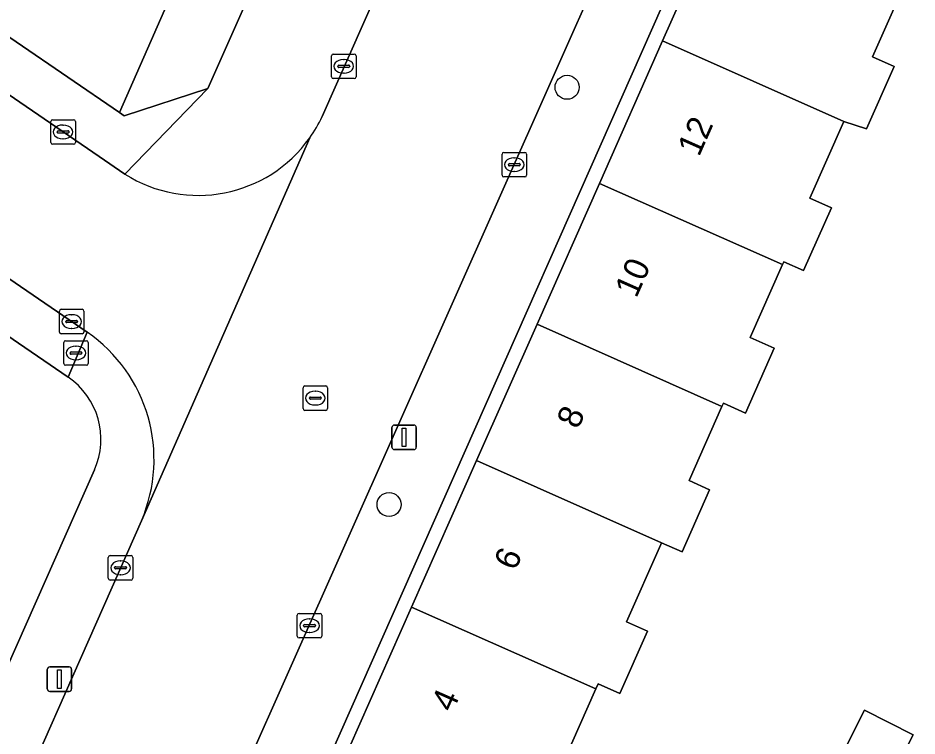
# Model space of a CAD drawing. Extents: x 160023 to 161302, y 384750 to 385707.
# Drawn here: x 160149.97 to 160186.62, y 385300.73 to 385329.99 of the extents above; entities that cross this region are included whole.
import ezdxf

# ---------------------------------------------------------------- set-up
doc = ezdxf.new("R2010")
doc.units = 0
for name, color, linetype in [('IMGEO_Boom', 7, 'Continuous'), ('IMGEO_Brandkraan', 7, 'Continuous'), ('IMGEO_Erf', 7, 'Continuous'), ('IMGEO_Groenvoorziening', 7, 'Continuous'), ('IMGEO_Kolk', 7, 'Continuous'), ('IMGEO_Lichtmast', 7, 'Continuous'), ('IMGEO_Pand', 7, 'Continuous'), ('IMGEO_Pand_nummerreeks', 7, 'Continuous'), ('IMGEO_Rijbaan_lokaal_gesloten', 7, 'Continuous'), ('IMGEO_Rijbaan_lokaal_open', 7, 'Continuous'), ('IMGEO_Rioolput', 7, 'Continuous'), ('IMGEO_Voetpad_open', 7, 'Continuous')]:
    doc.layers.add(name, color=color, linetype=linetype)

msp = doc.modelspace()

# ---------------------------------------------------------------- linework, layer by layer
at = {"layer": 'IMGEO_Boom'}
for centre in [(160172.357, 385327.165), (160165.097, 385310.161)]:
    msp.add_circle(centre, 0.489, dxfattribs=at)
at = {"layer": 'IMGEO_Brandkraan'}
for p, q in [((160151.833, 385315.911), (160151.833, 385316.763)), ((160151.908, 385316.837), (160152.76, 385316.837)), ((160152.321, 385316.617), (160152.346, 385316.617)), ((160152.834, 385316.763), (160152.834, 385315.911)), ((160152.092, 385316.331), (160152.092, 385316.343)), ((160152.53, 385316.294), (160152.132, 385316.294)), ((160152.135, 385316.38), (160152.533, 385316.38)), ((160152.576, 385316.343), (160152.576, 385316.331)), ((160152.76, 385315.837), (160151.908, 385315.837)), ((160152.344, 385316.057), (160152.319, 385316.057))]:
    msp.add_line(p, q, dxfattribs=at)
for points in [[(160151.833, 385315.911), (160151.833, 385316.763)], [(160151.908, 385316.837), (160152.76, 385316.837)], [(160152.834, 385316.763), (160152.834, 385315.911)], [(160152.76, 385315.837), (160151.908, 385315.837)]]:
    msp.add_lwpolyline(points, dxfattribs=at)
for centre, radius, start, end in [((160151.91, 385316.761), 0.0765, 91.552, 178.448), ((160151.91, 385316.761), 0.0765, 91.552, 178.448), ((160152.758, 385316.761), 0.0765, 1.552, 88.448), ((160152.758, 385316.761), 0.0765, 1.552, 88.448), ((160152.132, 385316.34), 0.0403, 85.8775, 175.7526), ((160152.129, 385316.33), 0.0366, 178.938, 274.7102), ((160152.533, 385316.337), 0.043, 264.8664, 352.4533), ((160152.537, 385316.342), 0.0386, 1.7309, 96.639), ((160151.91, 385315.913), 0.0765, 181.552, 268.448), ((160151.91, 385315.913), 0.0765, 181.552, 268.448), ((160152.758, 385315.913), 0.0765, 271.552, 358.448), ((160152.758, 385315.913), 0.0765, 271.552, 358.448)]:
    msp.add_arc(centre, radius, start, end, dxfattribs=at)
for centre, major_axis, ratio, start_param, end_param in [((160152.32, 385316.337), (-0.387, 0.002), 0.722429, 4.712389, 7.853982), ((160152.345, 385316.337), (-0.39, 0.002), 0.717154, 1.570796, 4.712389)]:
    msp.add_ellipse(centre, major_axis=major_axis, ratio=ratio, start_param=start_param, end_param=end_param, dxfattribs=at)
at = {"layer": 'IMGEO_Erf'}
for points in [[(160093.406, 385374.95), (160103.841, 385367.794), (160103.323, 385367.037), (160102.919, 385366.448), (160100.498, 385362.918), (160105.594, 385359.428), (160120.662, 385349.43), (160120.442, 385349.221), (160124.446, 385346.473), (160126.203, 385345.256), (160126.296, 385345.192), (160149.901, 385329.017), (160154.104, 385326.136), (160157.93, 385334.826), (160155.989, 385335.681), (160153.709, 385336.675), (160151.041, 385330.714), (160139.497, 385338.47), (160150.705, 385363.58)], [(160163.487, 385300.274), (160166.018, 385305.98), (160168.667, 385311.952), (160171.131, 385317.507), (160173.679, 385323.249), (160176.253, 385329.053), (160178.842, 385334.889), (160181.376, 385340.601), (160183.991, 385346.496), (160183.431, 385346.744), (160159.311, 385292.29)], [(160185.9, 385330.867), (160184.81, 385328.409), (160185.689, 385328.019), (160184.559, 385325.471), (160183.64, 385325.775), (160182.253, 385322.647), (160183.137, 385322.255), (160182.001, 385319.693), (160181.191, 385320.052), (160181.141, 385319.939), (160179.822, 385316.967), (160180.804, 385316.531), (160179.632, 385313.889), (160178.729, 385314.29), (160178.672, 385314.162), (160177.33, 385311.136), (160178.165, 385310.766), (160177.044, 385308.236), (160176.21, 385308.606), (160176.18, 385308.537), (160174.781, 385305.384), (160175.634, 385305.005), (160174.506, 385302.462), (160173.621, 385302.855), (160173.529, 385302.648), (160172.22, 385299.697)], [(160152.014, 385315.353), (160133.213, 385328.221), (160132.92, 385328.421), (160128.791, 385322.11), (160120.909, 385304.204), (160118.514, 385298.764), (160117.264, 385295.926), (160116.015, 385293.089), (160114.766, 385290.253), (160113.701, 385287.743), (160114.618, 385287.345), (160116.68, 385286.451), (160114.754, 385282.009), (160113.13, 385278.262), (160115.091, 385275.318), (160112.419, 385273.539), (160114.46, 385270.474), (160117.839, 385265.396), (160112.507, 385262.087), (160109.628, 385266.727), (160106.437, 385271.869)], [(160135.513, 385271.933), (160153.09, 385311.574)], [(160182.836, 385298.519), (160184.476, 385301.779), (160186.466, 385300.778), (160184.874, 385297.615)]]:
    msp.add_lwpolyline(points, dxfattribs=at)
msp.add_arc((160150.28, 385312.817), 3.073, 336.146, 55.6407, dxfattribs=at)
at = {"layer": 'IMGEO_Groenvoorziening'}
msp.add_lwpolyline([(160154.104, 385326.136), (160154.293, 385326.006), (160157.711, 385327.115), (160170.015, 385354.799), (160167.264, 385356.027), (160157.93, 385334.826)], close=True, dxfattribs=at)
at = {"layer": 'IMGEO_Kolk'}
for p, q in [((160162.752, 385327.594), (160162.752, 385328.446)), ((160162.827, 385328.52), (160163.679, 385328.52)), ((160163.24, 385328.3), (160163.265, 385328.3)), ((160163.753, 385328.446), (160163.753, 385327.594)), ((160163.011, 385328.014), (160163.011, 385328.026)), ((160163.449, 385327.977), (160163.051, 385327.977)), ((160163.054, 385328.063), (160163.452, 385328.063)), ((160163.495, 385328.026), (160163.495, 385328.014)), ((160163.679, 385327.52), (160162.827, 385327.52)), ((160163.263, 385327.74), (160163.238, 385327.74)), ((160151.308, 385324.92), (160151.308, 385325.772)), ((160151.383, 385325.846), (160152.235, 385325.846)), ((160152.309, 385325.772), (160152.309, 385324.92)), ((160151.567, 385325.34), (160151.567, 385325.352)), ((160152.005, 385325.303), (160151.607, 385325.303)), ((160151.61, 385325.389), (160152.008, 385325.389)), ((160151.796, 385325.626), (160151.821, 385325.626)), ((160152.051, 385325.352), (160152.051, 385325.34)), ((160151.819, 385325.066), (160151.794, 385325.066)), ((160152.235, 385324.846), (160151.383, 385324.846)), ((160169.704, 385323.586), (160169.704, 385324.438)), ((160169.779, 385324.512), (160170.631, 385324.512)), ((160170.192, 385324.292), (160170.217, 385324.292)), ((160170.705, 385324.438), (160170.705, 385323.586)), ((160169.963, 385324.006), (160169.963, 385324.018)), ((160170.401, 385323.969), (160170.003, 385323.969)), ((160170.006, 385324.055), (160170.404, 385324.055)), ((160170.447, 385324.018), (160170.447, 385324.006)), ((160170.631, 385323.512), (160169.779, 385323.512)), ((160170.215, 385323.732), (160170.19, 385323.732)), ((160151.658, 385317.192), (160151.658, 385318.044)), ((160151.733, 385318.118), (160152.585, 385318.118)), ((160152.659, 385318.044), (160152.659, 385317.192)), ((160151.917, 385317.612), (160151.917, 385317.624)), ((160151.96, 385317.661), (160152.358, 385317.661)), ((160152.146, 385317.898), (160152.171, 385317.898)), ((160152.401, 385317.624), (160152.401, 385317.612)), ((160152.355, 385317.575), (160151.957, 385317.575)), ((160152.169, 385317.338), (160152.144, 385317.338)), ((160152.585, 385317.118), (160151.733, 385317.118)), ((160153.726, 385308.083), (160154.578, 385308.083)), ((160153.651, 385307.157), (160153.651, 385308.009)), ((160154.139, 385307.863), (160154.164, 385307.863)), ((160154.652, 385308.009), (160154.652, 385307.157)), ((160153.91, 385307.577), (160153.91, 385307.589)), ((160154.348, 385307.54), (160153.95, 385307.54)), ((160153.953, 385307.626), (160154.351, 385307.626)), ((160154.394, 385307.589), (160154.394, 385307.577)), ((160154.578, 385307.083), (160153.726, 385307.083)), ((160154.162, 385307.303), (160154.137, 385307.303)), ((160161.357, 385304.799), (160161.357, 385305.651)), ((160161.432, 385305.725), (160162.284, 385305.725)), ((160161.845, 385305.505), (160161.87, 385305.505)), ((160162.358, 385305.651), (160162.358, 385304.799)), ((160161.616, 385305.219), (160161.616, 385305.231)), ((160162.054, 385305.182), (160161.656, 385305.182)), ((160161.659, 385305.268), (160162.057, 385305.268)), ((160162.1, 385305.231), (160162.1, 385305.219)), ((160161.868, 385304.945), (160161.843, 385304.945)), ((160162.284, 385304.725), (160161.432, 385304.725))]:
    msp.add_line(p, q, dxfattribs=at)
for points in [[(160162.752, 385327.594), (160162.752, 385328.446)], [(160162.827, 385328.52), (160163.679, 385328.52)], [(160163.753, 385328.446), (160163.753, 385327.594)], [(160163.679, 385327.52), (160162.827, 385327.52)], [(160151.308, 385324.92), (160151.308, 385325.772)], [(160151.383, 385325.846), (160152.235, 385325.846)], [(160152.309, 385325.772), (160152.309, 385324.92)], [(160152.235, 385324.846), (160151.383, 385324.846)], [(160169.704, 385323.586), (160169.704, 385324.438)], [(160169.779, 385324.512), (160170.631, 385324.512)], [(160170.705, 385324.438), (160170.705, 385323.586)], [(160170.631, 385323.512), (160169.779, 385323.512)], [(160151.658, 385317.192), (160151.658, 385318.044)], [(160151.733, 385318.118), (160152.585, 385318.118)], [(160152.659, 385318.044), (160152.659, 385317.192)], [(160152.585, 385317.118), (160151.733, 385317.118)], [(160153.726, 385308.083), (160154.578, 385308.083)], [(160153.651, 385307.157), (160153.651, 385308.009)], [(160154.652, 385308.009), (160154.652, 385307.157)], [(160154.578, 385307.083), (160153.726, 385307.083)], [(160161.357, 385304.799), (160161.357, 385305.651)], [(160161.432, 385305.725), (160162.284, 385305.725)], [(160162.358, 385305.651), (160162.358, 385304.799)], [(160162.284, 385304.725), (160161.432, 385304.725)]]:
    msp.add_lwpolyline(points, dxfattribs=at)
for centre, radius, start, end in [((160162.829, 385328.444), 0.0765, 91.552, 178.448), ((160162.829, 385328.444), 0.0765, 91.552, 178.448), ((160163.677, 385328.444), 0.0765, 1.552, 88.448), ((160163.677, 385328.444), 0.0765, 1.552, 88.448), ((160163.051, 385328.023), 0.0403, 85.8775, 175.7526), ((160163.048, 385328.013), 0.0366, 178.938, 274.7102), ((160163.452, 385328.02), 0.043, 264.8664, 352.4533), ((160163.456, 385328.025), 0.0386, 1.7309, 96.639), ((160162.829, 385327.596), 0.0765, 181.552, 268.448), ((160162.829, 385327.596), 0.0765, 181.552, 268.448), ((160163.677, 385327.596), 0.0765, 271.552, 358.448), ((160163.677, 385327.596), 0.0765, 271.552, 358.448), ((160151.385, 385325.77), 0.0765, 91.552, 178.448), ((160151.385, 385325.77), 0.0765, 91.552, 178.448), ((160152.233, 385325.77), 0.0765, 1.552, 88.448), ((160152.233, 385325.77), 0.0765, 1.552, 88.448), ((160151.607, 385325.349), 0.0403, 85.8775, 175.7526), ((160151.604, 385325.339), 0.0366, 178.938, 274.7102), ((160152.008, 385325.346), 0.043, 264.8664, 352.4533), ((160152.012, 385325.351), 0.0386, 1.7309, 96.639), ((160151.385, 385324.922), 0.0765, 181.552, 268.448), ((160151.385, 385324.922), 0.0765, 181.552, 268.448), ((160152.233, 385324.922), 0.0765, 271.552, 358.448), ((160152.233, 385324.922), 0.0765, 271.552, 358.448), ((160169.781, 385324.436), 0.0765, 91.552, 178.448), ((160169.781, 385324.436), 0.0765, 91.552, 178.448), ((160170.629, 385324.436), 0.0765, 1.552, 88.448), ((160170.629, 385324.436), 0.0765, 1.552, 88.448), ((160170.003, 385324.015), 0.0403, 85.8775, 175.7526), ((160170, 385324.005), 0.0366, 178.938, 274.7102), ((160170.404, 385324.012), 0.043, 264.8664, 352.4533), ((160170.408, 385324.017), 0.0386, 1.7309, 96.639), ((160169.781, 385323.588), 0.0765, 181.552, 268.448), ((160169.781, 385323.588), 0.0765, 181.552, 268.448), ((160170.629, 385323.588), 0.0765, 271.552, 358.448), ((160170.629, 385323.588), 0.0765, 271.552, 358.448), ((160151.735, 385318.042), 0.0765, 91.552, 178.448), ((160151.735, 385318.042), 0.0765, 91.552, 178.448), ((160152.583, 385318.042), 0.0765, 1.552, 88.448), ((160152.583, 385318.042), 0.0765, 1.552, 88.448), ((160151.957, 385317.621), 0.0403, 85.8775, 175.7526), ((160151.954, 385317.611), 0.0366, 178.938, 274.7102), ((160152.358, 385317.618), 0.043, 264.8664, 352.4533), ((160152.362, 385317.623), 0.0386, 1.7309, 96.639), ((160151.735, 385317.194), 0.0765, 181.552, 268.448), ((160151.735, 385317.194), 0.0765, 181.552, 268.448), ((160152.583, 385317.194), 0.0765, 271.552, 358.448), ((160152.583, 385317.194), 0.0765, 271.552, 358.448), ((160153.728, 385308.007), 0.0765, 91.552, 178.448), ((160153.728, 385308.007), 0.0765, 91.552, 178.448), ((160154.576, 385308.007), 0.0765, 1.552, 88.448), ((160154.576, 385308.007), 0.0765, 1.552, 88.448), ((160153.95, 385307.586), 0.0403, 85.8775, 175.7526), ((160153.947, 385307.576), 0.0366, 178.938, 274.7102), ((160154.351, 385307.583), 0.043, 264.8664, 352.4533), ((160154.355, 385307.588), 0.0386, 1.7309, 96.639), ((160153.728, 385307.159), 0.0765, 181.552, 268.448), ((160153.728, 385307.159), 0.0765, 181.552, 268.448), ((160154.576, 385307.159), 0.0765, 271.552, 358.448), ((160154.576, 385307.159), 0.0765, 271.552, 358.448), ((160161.434, 385305.649), 0.0765, 91.552, 178.448), ((160161.434, 385305.649), 0.0765, 91.552, 178.448), ((160162.282, 385305.649), 0.0765, 1.552, 88.448), ((160162.282, 385305.649), 0.0765, 1.552, 88.448), ((160161.656, 385305.228), 0.0403, 85.8775, 175.7526), ((160161.653, 385305.218), 0.0366, 178.938, 274.7102), ((160162.057, 385305.225), 0.043, 264.8664, 352.4533), ((160162.061, 385305.23), 0.0386, 1.7309, 96.639), ((160161.434, 385304.801), 0.0765, 181.552, 268.448), ((160161.434, 385304.801), 0.0765, 181.552, 268.448), ((160162.282, 385304.801), 0.0765, 271.552, 358.448), ((160162.282, 385304.801), 0.0765, 271.552, 358.448)]:
    msp.add_arc(centre, radius, start, end, dxfattribs=at)
for centre, major_axis, ratio, start_param, end_param in [((160163.239, 385328.02), (-0.387, 0.002), 0.722429, 4.712389, 7.853982), ((160163.264, 385328.02), (-0.39, 0.002), 0.717154, 1.570796, 4.712389), ((160151.795, 385325.346), (-0.387, 0.002), 0.722429, 4.712389, 7.853982), ((160151.82, 385325.346), (-0.39, 0.002), 0.717154, 1.570796, 4.712389), ((160170.191, 385324.012), (-0.387, 0.002), 0.722429, 4.712389, 7.853982), ((160170.216, 385324.012), (-0.39, 0.002), 0.717154, 1.570796, 4.712389), ((160152.145, 385317.618), (-0.387, 0.002), 0.722429, 4.712389, 7.853982), ((160152.17, 385317.618), (-0.39, 0.002), 0.717154, 1.570796, 4.712389), ((160154.138, 385307.583), (-0.387, 0.002), 0.722429, 4.712389, 7.853982), ((160154.163, 385307.583), (-0.39, 0.002), 0.717154, 1.570796, 4.712389), ((160161.844, 385305.225), (-0.387, 0.002), 0.722429, 4.712389, 7.853982), ((160161.869, 385305.225), (-0.39, 0.002), 0.717154, 1.570796, 4.712389)]:
    msp.add_ellipse(centre, major_axis=major_axis, ratio=ratio, start_param=start_param, end_param=end_param, dxfattribs=at)
at = {"layer": 'IMGEO_Lichtmast'}
for p, q in [((160165.218, 385312.499), (160165.218, 385313.299)), ((160165.218, 385313.299), (160165.218, 385312.499)), ((160165.318, 385313.399), (160166.108, 385313.399)), ((160166.108, 385313.399), (160165.318, 385313.399)), ((160166.208, 385313.299), (160166.208, 385312.499)), ((160166.208, 385312.499), (160166.208, 385313.299)), ((160166.108, 385312.399), (160165.318, 385312.399)), ((160165.318, 385312.399), (160166.108, 385312.399)), ((160151.166, 385302.644), (160151.166, 385303.444)), ((160151.166, 385303.444), (160151.166, 385302.644)), ((160151.266, 385303.544), (160152.056, 385303.544)), ((160152.056, 385303.544), (160151.266, 385303.544)), ((160152.156, 385303.444), (160152.156, 385302.644)), ((160152.156, 385302.644), (160152.156, 385303.444)), ((160152.056, 385302.544), (160151.266, 385302.544)), ((160151.266, 385302.544), (160152.056, 385302.544))]:
    msp.add_line(p, q, dxfattribs=at)
for points in [[(160165.638, 385313.274), (160165.788, 385313.274), (160165.788, 385312.524), (160165.638, 385312.524), (160165.638, 385313.274)], [(160151.586, 385303.419), (160151.736, 385303.419), (160151.736, 385302.669), (160151.586, 385302.669), (160151.586, 385303.419)]]:
    msp.add_lwpolyline(points, dxfattribs=at)
for centre, start, end in [((160165.318, 385313.299), 90, 180), ((160165.318, 385313.299), 90, 180), ((160166.108, 385313.299), 0, 90), ((160166.108, 385313.299), 360, 90), ((160165.318, 385312.499), 180, 270), ((160165.318, 385312.499), 180, 270), ((160166.108, 385312.499), 270, 0), ((160166.108, 385312.499), 270, 0), ((160151.266, 385303.444), 90, 180), ((160151.266, 385303.444), 90, 180), ((160152.056, 385303.444), 0, 90), ((160152.056, 385303.444), 360, 90), ((160151.266, 385302.644), 180, 270), ((160151.266, 385302.644), 180, 270), ((160152.056, 385302.644), 270, 0), ((160152.056, 385302.644), 270, 0)]:
    msp.add_arc(centre, 0.1, start, end, dxfattribs=at)
at = {"layer": 'IMGEO_Pand'}
for points in [[(160186.23, 385331.61), (160178.842, 385334.889), (160176.253, 385329.053), (160183.64, 385325.775), (160184.559, 385325.471), (160185.689, 385328.019), (160184.81, 385328.409), (160185.9, 385330.867)], [(160176.253, 385329.053), (160173.679, 385323.249), (160181.141, 385319.939), (160181.191, 385320.052), (160182.001, 385319.693), (160183.137, 385322.255), (160182.253, 385322.647), (160183.64, 385325.775)], [(160178.672, 385314.162), (160178.729, 385314.29), (160179.632, 385313.889), (160180.804, 385316.531), (160179.822, 385316.967), (160181.141, 385319.939), (160173.679, 385323.249), (160171.131, 385317.507)], [(160178.672, 385314.162), (160171.131, 385317.507), (160168.667, 385311.952), (160176.21, 385308.606), (160177.044, 385308.236), (160178.165, 385310.766), (160177.33, 385311.136)], [(160176.18, 385308.537), (160176.21, 385308.606), (160168.667, 385311.952), (160166.018, 385305.98), (160173.529, 385302.648), (160173.621, 385302.855), (160174.506, 385302.462), (160175.634, 385305.005), (160174.781, 385305.384)], [(160166.018, 385305.98), (160163.487, 385300.274), (160171.015, 385296.934), (160171.085, 385297.093), (160171.995, 385296.689), (160173.147, 385299.286), (160172.22, 385299.697), (160173.529, 385302.648)], [(160182.836, 385298.519), (160184.874, 385297.615), (160186.466, 385300.778), (160184.476, 385301.779)]]:
    msp.add_lwpolyline(points, close=True, dxfattribs=at)
at = {"layer": 'IMGEO_Rijbaan_lokaal_gesloten'}
msp.add_lwpolyline([(160161.865, 385325.106), (160155.004, 385309.501), (160147.908, 385293.496), (160155.175, 385290.263), (160155.452, 385290.886), (160156.947, 385294.248), (160182.332, 385351.312), (160183.877, 385354.785), (160186.831, 385361.426), (160179.518, 385364.667), (160162.369, 385325.971)], dxfattribs=at)
msp.add_arc((160157.252, 385328.373), 5.653, 324.6922, 334.8526, dxfattribs=at)
at = {"layer": 'IMGEO_Rijbaan_lokaal_open'}
for points in [[(160154.329, 385323.627), (160153.286, 385324.341), (160123.334, 385344.855), (160118.796, 385347.963), (160118.151, 385348.405), (160076.337, 385377.118), (160072.906, 385372.103), (160130.948, 385332.139), (160134.348, 385329.812), (160152.796, 385317.185)], [(160155.004, 385309.501), (160161.865, 385325.106)]]:
    msp.add_lwpolyline(points, dxfattribs=at)
for centre, radius, start, end in [((160157.317, 385328.34), 5.58, 237.6235, 324.5838), ((160149.206, 385311.994), 6.311, 336.7299, 55.3342)]:
    msp.add_arc(centre, radius, start, end, dxfattribs=at)
at = {"layer": 'IMGEO_Rioolput'}
for p, q in [((160161.593, 385314.072), (160161.593, 385314.924)), ((160161.668, 385314.998), (160162.52, 385314.998)), ((160162.081, 385314.778), (160162.106, 385314.778)), ((160162.594, 385314.924), (160162.594, 385314.072)), ((160161.852, 385314.492), (160161.852, 385314.504)), ((160162.29, 385314.455), (160161.892, 385314.455)), ((160161.895, 385314.541), (160162.293, 385314.541)), ((160162.336, 385314.504), (160162.336, 385314.492)), ((160162.52, 385313.998), (160161.668, 385313.998)), ((160162.104, 385314.218), (160162.079, 385314.218))]:
    msp.add_line(p, q, dxfattribs=at)
for points in [[(160161.593, 385314.072), (160161.593, 385314.924)], [(160161.668, 385314.998), (160162.52, 385314.998)], [(160162.594, 385314.924), (160162.594, 385314.072)], [(160162.52, 385313.998), (160161.668, 385313.998)]]:
    msp.add_lwpolyline(points, dxfattribs=at)
for centre, radius, start, end in [((160161.67, 385314.922), 0.0765, 91.552, 178.448), ((160161.67, 385314.922), 0.0765, 91.552, 178.448), ((160162.518, 385314.922), 0.0765, 1.552, 88.448), ((160162.518, 385314.922), 0.0765, 1.552, 88.448), ((160161.892, 385314.501), 0.0403, 85.8775, 175.7526), ((160161.889, 385314.491), 0.0366, 178.938, 274.7102), ((160162.293, 385314.498), 0.043, 264.8664, 352.4533), ((160162.297, 385314.503), 0.0386, 1.7309, 96.639), ((160161.67, 385314.074), 0.0765, 181.552, 268.448), ((160161.67, 385314.074), 0.0765, 181.552, 268.448), ((160162.518, 385314.074), 0.0765, 271.552, 358.448), ((160162.518, 385314.074), 0.0765, 271.552, 358.448)]:
    msp.add_arc(centre, radius, start, end, dxfattribs=at)
for centre, major_axis, ratio, start_param, end_param in [((160162.08, 385314.498), (-0.387, 0.002), 0.722429, 4.712389, 7.853982), ((160162.105, 385314.498), (-0.39, 0.002), 0.717154, 1.570796, 4.712389)]:
    msp.add_ellipse(centre, major_axis=major_axis, ratio=ratio, start_param=start_param, end_param=end_param, dxfattribs=at)
at = {"layer": 'IMGEO_Voetpad_open'}
for points in [[(160183.195, 385380.453), (160180.8, 385379.064), (160178.351, 385373.553), (160176.895, 385370.279), (160172.889, 385361.265), (160170.015, 385354.799), (160157.711, 385327.115), (160154.329, 385323.627)], [(160189.867, 385368.251), (160189.568, 385367.579), (160188.235, 385364.58), (160186.831, 385361.426), (160183.877, 385354.785), (160182.332, 385351.312), (160156.947, 385294.248), (160155.452, 385290.886), (160155.175, 385290.263), (160153.752, 385287.065), (160153.045, 385285.475), (160152.606, 385284.405)], [(160162.369, 385325.971), (160179.518, 385364.667)], [(160155.597, 385283.906), (160158.414, 385290.267), (160159.311, 385292.29), (160183.431, 385346.744)], [(160152.796, 385317.185), (160152.014, 385315.353)], [(160153.09, 385311.574), (160135.513, 385271.933), (160143.88, 385272.655)], [(160145.349, 385287.724), (160146.489, 385290.296), (160147.908, 385293.496), (160155.004, 385309.501)]]:
    msp.add_lwpolyline(points, dxfattribs=at)
for points in [[(160149.901, 385329.017), (160126.296, 385345.192), (160126.203, 385345.256), (160124.446, 385346.473), (160123.334, 385344.855), (160153.286, 385324.341), (160154.329, 385323.627), (160157.711, 385327.115), (160154.293, 385326.006), (160154.104, 385326.136)], [(160134.348, 385329.812), (160133.213, 385328.221), (160152.014, 385315.353), (160152.796, 385317.185)]]:
    msp.add_lwpolyline(points, close=True, dxfattribs=at)
for centre, radius, start, end in [((160157.252, 385328.373), 5.653, 324.6922, 334.8526), ((160157.317, 385328.34), 5.58, 237.6235, 324.5838), ((160149.206, 385311.994), 6.311, 336.7299, 55.3342), ((160150.28, 385312.817), 3.073, 336.146, 55.6407)]:
    msp.add_arc(centre, radius, start, end, dxfattribs=at)

# ---------------------------------------------------------------- texts
at = {"layer": 'IMGEO_Pand_nummerreeks'}
for s, rotation, p in [('12', 66.0775, (160177.735, 385324.305)), ('10', 66.0775, (160175.18, 385318.544)), ('8', 66.0792, (160172.807, 385313.199)), ('6', 66.0792, (160170.248, 385307.427)), ('4', 66.0775, (160167.69, 385301.659))]:
    msp.add_text(s, height=1, rotation=rotation, dxfattribs=at).set_placement(p)

doc.saveas('drawing.dxf')
